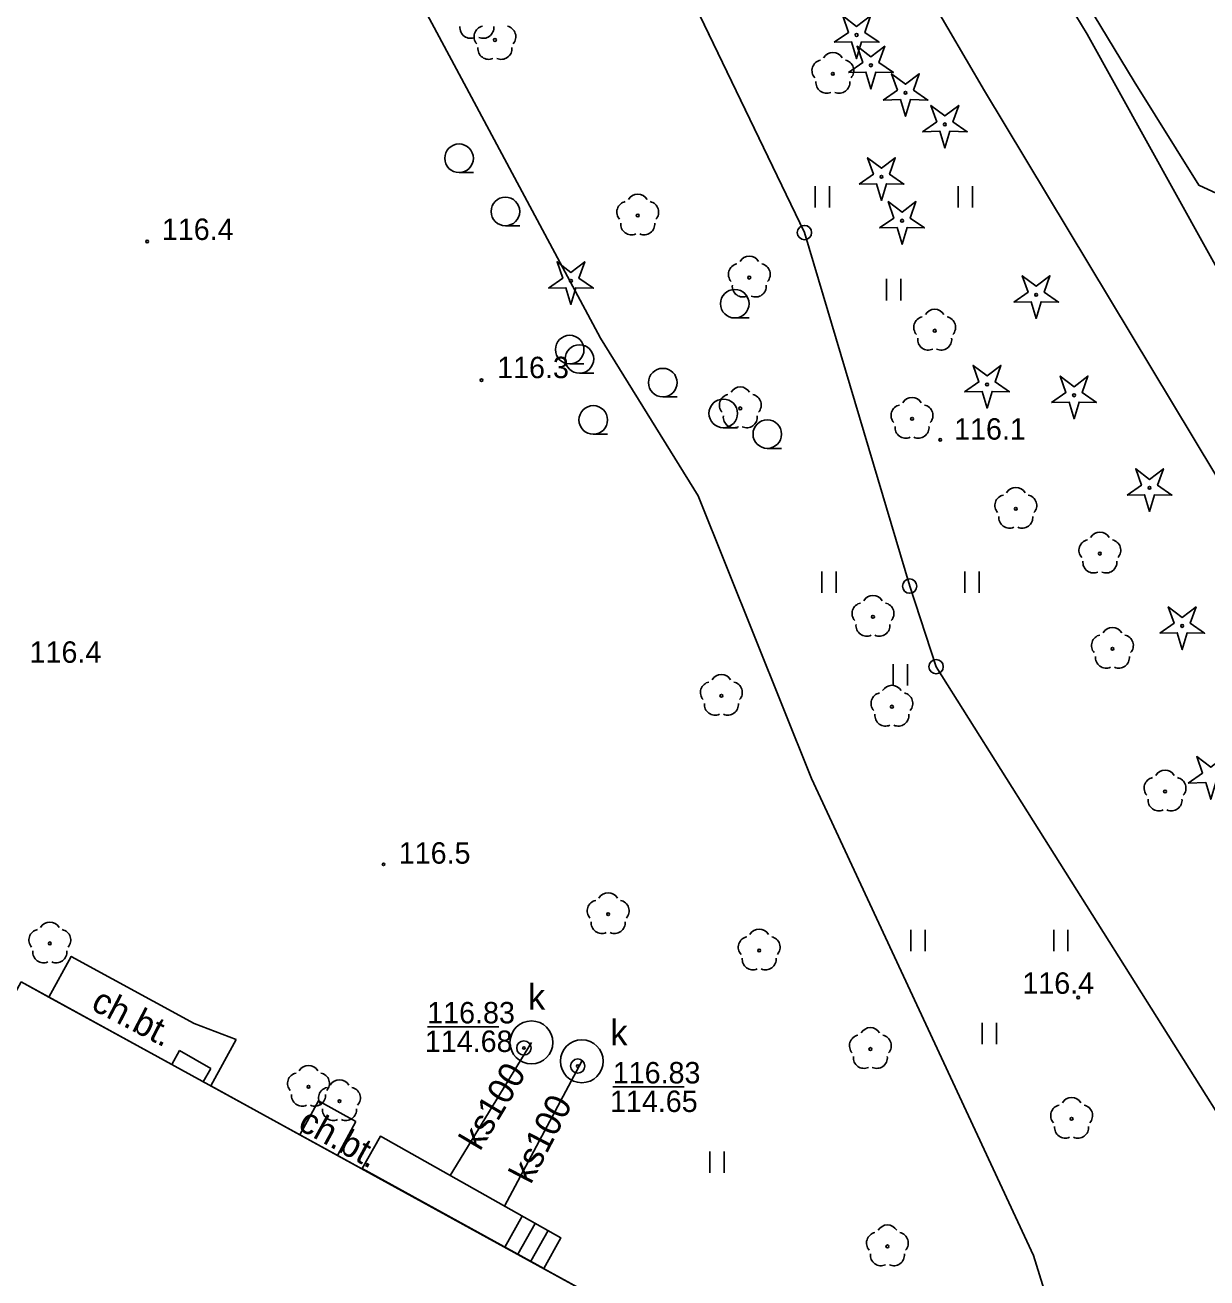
# Model space of a CAD drawing. Extents: x 6434771 to 6436222, y 5663454 to 5664782.
# Drawn here: x 6435610.73 to 6435652.07, y 5664127.94 to 5664171.8 of the extents above; entities that cross this region are included whole.
import ezdxf

# ---------------------------------------------------------------- set-up
doc = ezdxf.new("R2010")
doc.units = 0
for name, color, linetype in [('Warstwa 1', 7, 'Continuous'), ('Warstwa 10', 7, 'Continuous'), ('Warstwa 11', 7, 'Continuous'), ('Warstwa 12', 7, 'Continuous'), ('Warstwa 13', 7, 'Continuous'), ('Warstwa 14', 7, 'Continuous'), ('Warstwa 15', 7, 'Continuous'), ('Warstwa 2', 7, 'Continuous'), ('Warstwa 36', 7, 'Continuous'), ('Warstwa 4', 7, 'Continuous'), ('Warstwa 5', 7, 'Continuous'), ('Warstwa 6', 7, 'Continuous'), ('Warstwa 7', 7, 'Continuous'), ('Warstwa 9', 7, 'Continuous')]:
    doc.layers.add(name, color=color, linetype=linetype)

msp = doc.modelspace()

# ---------------------------------------------------------------- linework, layer by layer
at = {"layer": 'Warstwa 1'}
for p, q in [((6435633.847, 5664173.156), (6435637.993, 5664164.536)), ((6435633.847, 5664173.156), (6435637.993, 5664164.536)), ((6435637.993, 5664164.536), (6435641.674, 5664152.161)), ((6435637.993, 5664164.536), (6435641.674, 5664152.161)), ((6435641.674, 5664152.161), (6435642.6, 5664149.34)), ((6435641.674, 5664152.161), (6435642.6, 5664149.34)), ((6435642.6, 5664149.34), (6435652.786, 5664133.167)), ((6435642.6, 5664149.34), (6435652.786, 5664133.167))]:
    msp.add_line(p, q, dxfattribs=at)
msp.add_lwpolyline([(6435610.591, 5664138.304), (6435633.882, 5664125.525), (6435628.697, 5664116.319), (6435605.542, 5664129.104)], close=True, dxfattribs=at)
at = {"layer": 'Warstwa 10'}
for points in [[(6435639.033, 5664171.197), (6435639.535, 5664171.544), (6435639.333, 5664172.12), (6435639.818, 5664171.75), (6435640.303, 5664172.12), (6435640.101, 5664171.544), (6435640.603, 5664171.197), (6435639.993, 5664171.211), (6435639.818, 5664170.627), (6435639.643, 5664171.211)], [(6435639.533, 5664170.137), (6435640.035, 5664170.484), (6435639.833, 5664171.06), (6435640.318, 5664170.69), (6435640.803, 5664171.06), (6435640.601, 5664170.484), (6435641.103, 5664170.137), (6435640.493, 5664170.151), (6435640.318, 5664169.567), (6435640.143, 5664170.151)], [(6435640.742, 5664169.175), (6435641.244, 5664169.522), (6435641.042, 5664170.098), (6435641.527, 5664169.728), (6435642.012, 5664170.098), (6435641.81, 5664169.522), (6435642.312, 5664169.175), (6435641.702, 5664169.189), (6435641.527, 5664168.605), (6435641.352, 5664169.189)], [(6435642.12, 5664168.067), (6435642.622, 5664168.414), (6435642.42, 5664168.99), (6435642.905, 5664168.62), (6435643.39, 5664168.99), (6435643.188, 5664168.414), (6435643.69, 5664168.067), (6435643.08, 5664168.081), (6435642.905, 5664167.497), (6435642.73, 5664168.081)], [(6435639.902, 5664166.233), (6435640.404, 5664166.58), (6435640.202, 5664167.156), (6435640.687, 5664166.786), (6435641.172, 5664167.156), (6435640.97, 5664166.58), (6435641.472, 5664166.233), (6435640.862, 5664166.247), (6435640.687, 5664165.663), (6435640.512, 5664166.247)], [(6435640.622, 5664164.697), (6435641.124, 5664165.044), (6435640.922, 5664165.62), (6435641.407, 5664165.25), (6435641.892, 5664165.62), (6435641.69, 5664165.044), (6435642.192, 5664164.697), (6435641.582, 5664164.711), (6435641.407, 5664164.127), (6435641.232, 5664164.711)], [(6435629.037, 5664162.59), (6435629.539, 5664162.937), (6435629.337, 5664163.513), (6435629.822, 5664163.143), (6435630.307, 5664163.513), (6435630.105, 5664162.937), (6435630.607, 5664162.59), (6435629.997, 5664162.604), (6435629.822, 5664162.02), (6435629.647, 5664162.604)], [(6435645.313, 5664162.103), (6435645.815, 5664162.45), (6435645.613, 5664163.026), (6435646.098, 5664162.656), (6435646.583, 5664163.026), (6435646.381, 5664162.45), (6435646.883, 5664162.103), (6435646.273, 5664162.117), (6435646.098, 5664161.533), (6435645.923, 5664162.117)], [(6435643.595, 5664158.964), (6435644.097, 5664159.311), (6435643.895, 5664159.887), (6435644.38, 5664159.517), (6435644.865, 5664159.887), (6435644.663, 5664159.311), (6435645.165, 5664158.964), (6435644.555, 5664158.978), (6435644.38, 5664158.394), (6435644.205, 5664158.978)], [(6435646.64, 5664158.587), (6435647.142, 5664158.934), (6435646.94, 5664159.51), (6435647.425, 5664159.14), (6435647.91, 5664159.51), (6435647.708, 5664158.934), (6435648.21, 5664158.587), (6435647.6, 5664158.601), (6435647.425, 5664158.017), (6435647.25, 5664158.601)], [(6435649.281, 5664155.345), (6435649.783, 5664155.692), (6435649.581, 5664156.268), (6435650.066, 5664155.898), (6435650.551, 5664156.268), (6435650.349, 5664155.692), (6435650.851, 5664155.345), (6435650.241, 5664155.359), (6435650.066, 5664154.775), (6435649.891, 5664155.359)], [(6435650.423, 5664150.512), (6435650.925, 5664150.859), (6435650.723, 5664151.435), (6435651.208, 5664151.065), (6435651.693, 5664151.435), (6435651.491, 5664150.859), (6435651.993, 5664150.512), (6435651.383, 5664150.526), (6435651.208, 5664149.942), (6435651.033, 5664150.526)], [(6435651.42, 5664145.269), (6435651.922, 5664145.616), (6435651.72, 5664146.192), (6435652.205, 5664145.822), (6435652.69, 5664146.192), (6435652.488, 5664145.616), (6435652.99, 5664145.269), (6435652.38, 5664145.283), (6435652.205, 5664144.699), (6435652.03, 5664145.283)]]:
    msp.add_lwpolyline(points, close=True, dxfattribs=at)
for centre, radius in [((6435639.818, 5664171.452), 0.05), ((6435640.318, 5664170.392), 0.05), ((6435641.527, 5664169.43), 0.05), ((6435642.905, 5664168.322), 0.05), ((6435640.687, 5664166.488), 0.05), ((6435637.993, 5664164.536), 0.25), ((6435637.993, 5664164.536), 0.25), ((6435641.407, 5664164.952), 0.05), ((6435629.822, 5664162.845), 0.05), ((6435646.098, 5664162.358), 0.05), ((6435644.38, 5664159.219), 0.05), ((6435647.425, 5664158.842), 0.05), ((6435650.066, 5664155.6), 0.05), ((6435641.674, 5664152.161), 0.25), ((6435641.674, 5664152.161), 0.25), ((6435651.208, 5664150.767), 0.05), ((6435642.6, 5664149.34), 0.25), ((6435642.6, 5664149.34), 0.25)]:
    msp.add_circle(centre, radius, dxfattribs=at)
at = {"layer": 'Warstwa 11'}
for centre in [(6435627.164, 5664171.277), (6435638.988, 5664170.091), (6435632.16, 5664165.136), (6435636.064, 5664162.959), (6435642.549, 5664161.101), (6435635.749, 5664158.383), (6435641.756, 5664158.018), (6435645.387, 5664154.867), (6435648.329, 5664153.299), (6435640.391, 5664151.087), (6435648.768, 5664149.966), (6435635.087, 5664148.321), (6435641.053, 5664147.939), (6435650.608, 5664144.974), (6435631.125, 5664140.678), (6435611.591, 5664139.654), (6435636.41, 5664139.405), (6435640.299, 5664135.958), (6435620.641, 5664134.635), (6435621.725, 5664134.132), (6435647.34, 5664133.513), (6435640.895, 5664129.05)]:
    msp.add_circle(centre, 0.05, dxfattribs=at)
for centre, start, end in [((6435626.313, 5664171.711), 174.1471, 293.8529), ((6435626.807, 5664171.393), 102.1471, 221.8529), ((6435626.753, 5664171.711), 246.1471, 5.8529), ((6435627.521, 5664171.393), 318.1471, 77.8529), ((6435626.944, 5664170.974), 174.1471, 293.8529), ((6435627.384, 5664170.974), 246.1471, 5.8529), ((6435638.988, 5664170.466), 30.1471, 149.8529), ((6435638.631, 5664170.207), 102.1471, 221.8529), ((6435639.345, 5664170.207), 318.1471, 77.8529), ((6435638.768, 5664169.788), 174.1471, 293.8529), ((6435639.208, 5664169.788), 246.1471, 5.8529), ((6435631.803, 5664165.252), 102.1471, 221.8529), ((6435632.16, 5664165.511), 30.1471, 149.8529), ((6435632.517, 5664165.252), 318.1471, 77.8529), ((6435631.94, 5664164.833), 174.1471, 293.8529), ((6435632.38, 5664164.833), 246.1471, 5.8529), ((6435635.707, 5664163.075), 102.1471, 221.8529), ((6435636.064, 5664163.334), 30.1471, 149.8529), ((6435636.421, 5664163.075), 318.1471, 77.8529), ((6435635.844, 5664162.656), 174.1471, 293.8529), ((6435636.284, 5664162.656), 246.1471, 5.8529), ((6435642.549, 5664161.476), 30.1471, 149.8529), ((6435642.192, 5664161.217), 102.1471, 221.8529), ((6435642.906, 5664161.217), 318.1471, 77.8529), ((6435642.329, 5664160.798), 174.1471, 293.8529), ((6435642.769, 5664160.798), 246.1471, 5.8529), ((6435635.749, 5664158.758), 30.1471, 149.8529), ((6435635.392, 5664158.499), 102.1471, 221.8529), ((6435636.106, 5664158.499), 318.1471, 77.8529), ((6435641.756, 5664158.393), 30.1471, 149.8529), ((6435635.529, 5664158.08), 174.1471, 293.8529), ((6435635.969, 5664158.08), 246.1471, 5.8529), ((6435641.399, 5664158.134), 102.1471, 221.8529), ((6435642.113, 5664158.134), 318.1471, 77.8529), ((6435641.536, 5664157.715), 174.1471, 293.8529), ((6435641.976, 5664157.715), 246.1471, 5.8529), ((6435645.387, 5664155.242), 30.1471, 149.8529), ((6435645.03, 5664154.983), 102.1471, 221.8529), ((6435645.744, 5664154.983), 318.1471, 77.8529), ((6435645.167, 5664154.564), 174.1471, 293.8529), ((6435645.607, 5664154.564), 246.1471, 5.8529), ((6435647.972, 5664153.415), 102.1471, 221.8529), ((6435648.329, 5664153.674), 30.1471, 149.8529), ((6435648.686, 5664153.415), 318.1471, 77.8529), ((6435648.109, 5664152.996), 174.1471, 293.8529), ((6435648.549, 5664152.996), 246.1471, 5.8529), ((6435640.034, 5664151.203), 102.1471, 221.8529), ((6435640.391, 5664151.462), 30.1471, 149.8529), ((6435640.748, 5664151.203), 318.1471, 77.8529), ((6435640.171, 5664150.784), 174.1471, 293.8529), ((6435640.611, 5664150.784), 246.1471, 5.8529), ((6435648.768, 5664150.341), 30.1471, 149.8529), ((6435648.411, 5664150.082), 102.1471, 221.8529), ((6435649.125, 5664150.082), 318.1471, 77.8529), ((6435648.548, 5664149.663), 174.1471, 293.8529), ((6435648.988, 5664149.663), 246.1471, 5.8529), ((6435635.087, 5664148.696), 30.1471, 149.8529), ((6435634.73, 5664148.437), 102.1471, 221.8529), ((6435635.444, 5664148.437), 318.1471, 77.8529), ((6435641.053, 5664148.314), 30.1471, 149.8529), ((6435634.867, 5664148.018), 174.1471, 293.8529), ((6435635.307, 5664148.018), 246.1471, 5.8529), ((6435640.696, 5664148.055), 102.1471, 221.8529), ((6435641.41, 5664148.055), 318.1471, 77.8529), ((6435640.833, 5664147.636), 174.1471, 293.8529), ((6435641.273, 5664147.636), 246.1471, 5.8529), ((6435650.251, 5664145.09), 102.1471, 221.8529), ((6435650.608, 5664145.349), 30.1471, 149.8529), ((6435650.965, 5664145.09), 318.1471, 77.8529), ((6435650.388, 5664144.671), 174.1471, 293.8529), ((6435650.828, 5664144.671), 246.1471, 5.8529), ((6435631.125, 5664141.053), 30.1471, 149.8529), ((6435630.768, 5664140.794), 102.1471, 221.8529), ((6435631.482, 5664140.794), 318.1471, 77.8529), ((6435611.234, 5664139.77), 102.1471, 221.8529), ((6435611.591, 5664140.029), 30.1471, 149.8529), ((6435611.948, 5664139.77), 318.1471, 77.8529), ((6435630.905, 5664140.375), 174.1471, 293.8529), ((6435631.345, 5664140.375), 246.1471, 5.8529), ((6435636.41, 5664139.78), 30.1471, 149.8529), ((6435636.053, 5664139.521), 102.1471, 221.8529), ((6435636.767, 5664139.521), 318.1471, 77.8529), ((6435611.371, 5664139.351), 174.1471, 293.8529), ((6435611.811, 5664139.351), 246.1471, 5.8529), ((6435636.19, 5664139.102), 174.1471, 293.8529), ((6435636.63, 5664139.102), 246.1471, 5.8529), ((6435640.299, 5664136.333), 30.1471, 149.8529), ((6435639.942, 5664136.074), 102.1471, 221.8529), ((6435640.656, 5664136.074), 318.1471, 77.8529), ((6435620.641, 5664135.01), 30.1471, 149.8529), ((6435640.079, 5664135.655), 174.1471, 293.8529), ((6435640.519, 5664135.655), 246.1471, 5.8529), ((6435620.284, 5664134.751), 102.1471, 221.8529), ((6435620.998, 5664134.751), 318.1471, 77.8529), ((6435621.725, 5664134.507), 30.1471, 149.8529), ((6435621.368, 5664134.248), 102.1471, 221.8529), ((6435622.082, 5664134.248), 318.1471, 77.8529), ((6435620.421, 5664134.332), 174.1471, 293.8529), ((6435620.861, 5664134.332), 246.1471, 5.8529), ((6435646.983, 5664133.629), 102.1471, 221.8529), ((6435647.34, 5664133.888), 30.1471, 149.8529), ((6435647.697, 5664133.629), 318.1471, 77.8529), ((6435621.505, 5664133.829), 174.1471, 293.8529), ((6435621.945, 5664133.829), 246.1471, 5.8529), ((6435647.12, 5664133.21), 174.1471, 293.8529), ((6435647.56, 5664133.21), 246.1471, 5.8529), ((6435640.895, 5664129.425), 30.1471, 149.8529), ((6435640.538, 5664129.166), 102.1471, 221.8529), ((6435641.252, 5664129.166), 318.1471, 77.8529), ((6435640.675, 5664128.747), 174.1471, 293.8529), ((6435641.115, 5664128.747), 246.1471, 5.8529)]:
    msp.add_arc(centre, 0.375, start, end, dxfattribs=at)
at = {"layer": 'Warstwa 12'}
for points in [[(6435654.162, 5664101.99), (6435650.347, 5664114.758), (6435646.007, 5664128.728), (6435638.238, 5664145.424), (6435634.269, 5664155.317), (6435630.862, 5664160.842), (6435626.174, 5664169.604), (6435620.708, 5664179.801), (6435614.697, 5664190.007)], [(6435653.049, 5664165.613), (6435651.792, 5664166.195), (6435650.996, 5664167.468), (6435649.533, 5664169.826), (6435648.134, 5664172.133), (6435647.008, 5664174.03), (6435645.758, 5664175.924), (6435644.515, 5664177.564), (6435643.541, 5664178.883), (6435641.498, 5664177.779), (6435639.63, 5664176.731), (6435638.982, 5664177.577), (6435636.87, 5664180.652), (6435634.377, 5664184.275), (6435631.911, 5664187.808), (6435630.475, 5664189.817)]]:
    msp.add_lwpolyline(points, dxfattribs=at)
at = {"layer": 'Warstwa 13'}
for centre in [(6435614.996, 5664164.224), (6435626.693, 5664159.372), (6435642.744, 5664157.281), (6435623.268, 5664142.424), (6435647.568, 5664137.762)]:
    msp.add_circle(centre, 0.045, dxfattribs=at)
at = {"layer": 'Warstwa 14'}
for p, q in [((6435624.801, 5664136.73), (6435627.297, 5664136.73)), ((6435631.292, 5664134.629), (6435633.788, 5664134.629))]:
    msp.add_line(p, q, dxfattribs=at)
for centre in [(6435628.178, 5664135.994), (6435630.061, 5664135.361)]:
    msp.add_circle(centre, 0.045, dxfattribs=at)
at = {"layer": 'Warstwa 15'}
for centre in [(6435628.441, 5664136.191), (6435630.203, 5664135.529)]:
    msp.add_circle(centre, 0.75, dxfattribs=at)
at = {"layer": 'Warstwa 2'}
msp.add_lwpolyline([(6435611.561, 5664137.772), (6435612.34, 5664139.2), (6435616.64, 5664136.85)], dxfattribs=at)
at = {"layer": 'Warstwa 36'}
for p, q in [((6435628.122, 5664130.108), (6435627.513, 5664129.027)), ((6435628.573, 5664129.854), (6435627.967, 5664128.777)), ((6435629.024, 5664129.6), (6435628.42, 5664128.528))]:
    msp.add_line(p, q, dxfattribs=at)
msp.add_lwpolyline([(6435628.874, 5664128.278), (6435629.475, 5664129.346), (6435623.16, 5664132.904), (6435622.522, 5664131.77)], close=True, dxfattribs=at)
at = {"layer": 'Warstwa 4'}
for centre in [(6435628.178, 5664135.994), (6435630.061, 5664135.361)]:
    msp.add_circle(centre, 0.25, dxfattribs=at)
at = {"layer": 'Warstwa 5'}
for p, q in [((6435636.779, 5664182.371), (6435644.294, 5664169.5)), ((6435644.294, 5664169.5), (6435653.156, 5664154.753)), ((6435638.367, 5664165.412), (6435638.367, 5664166.162)), ((6435638.867, 5664165.412), (6435638.867, 5664166.162)), ((6435643.367, 5664165.412), (6435643.367, 5664166.162)), ((6435643.867, 5664165.412), (6435643.867, 5664166.162)), ((6435640.867, 5664162.162), (6435640.867, 5664162.912)), ((6435641.367, 5664162.162), (6435641.367, 5664162.912)), ((6435638.602, 5664151.928), (6435638.602, 5664152.678)), ((6435639.102, 5664151.928), (6435639.102, 5664152.678)), ((6435643.602, 5664151.928), (6435643.602, 5664152.678)), ((6435644.102, 5664151.928), (6435644.102, 5664152.678)), ((6435641.102, 5664148.678), (6435641.102, 5664149.428)), ((6435641.602, 5664148.678), (6435641.602, 5664149.428)), ((6435641.713, 5664139.38), (6435641.713, 5664140.13)), ((6435642.213, 5664139.38), (6435642.213, 5664140.13)), ((6435646.713, 5664139.38), (6435646.713, 5664140.13)), ((6435647.213, 5664139.38), (6435647.213, 5664140.13)), ((6435611.561, 5664137.772), (6435612.34, 5664139.2)), ((6435612.34, 5664139.2), (6435616.64, 5664136.85)), ((6435610.591, 5664138.304), (6435611.561, 5664137.772)), ((6435616.64, 5664136.85), (6435618.11, 5664136.29)), ((6435644.213, 5664136.13), (6435644.213, 5664136.88)), ((6435644.713, 5664136.13), (6435644.713, 5664136.88)), ((6435617.219, 5664134.668), (6435618.11, 5664136.29)), ((6435617.219, 5664134.668), (6435620.338, 5664132.956)), ((6435620.338, 5664132.956), (6435620.99, 5664134.14)), ((6435620.99, 5664134.14), (6435622.3, 5664133.42)), ((6435621.656, 5664132.233), (6435622.3, 5664133.42)), ((6435621.656, 5664132.233), (6435633.882, 5664125.525)), ((6435634.686, 5664131.623), (6435634.686, 5664132.373)), ((6435635.186, 5664131.623), (6435635.186, 5664132.373))]:
    msp.add_line(p, q, dxfattribs=at)
at = {"layer": 'Warstwa 6'}
for p, q in [((6435626.409, 5664166.637), (6435625.909, 5664166.637)), ((6435628.03, 5664164.774), (6435627.53, 5664164.774)), ((6435636.056, 5664161.546), (6435635.556, 5664161.546)), ((6435630.279, 5664159.94), (6435629.779, 5664159.94)), ((6435630.622, 5664159.611), (6435630.122, 5664159.611)), ((6435633.538, 5664158.783), (6435633.038, 5664158.783)), ((6435635.653, 5664157.707), (6435635.153, 5664157.707)), ((6435631.104, 5664157.478), (6435630.604, 5664157.478)), ((6435637.194, 5664156.981), (6435636.694, 5664156.981))]:
    msp.add_line(p, q, dxfattribs=at)
for points in [[(6435669.714, 5664398.133), (6435626.601, 5664379.073), (6435585.238, 5664360.761), (6435534.934, 5664338.266), (6435489.214, 5664318.618), (6435505.839, 5664297.445), (6435516.772, 5664263.761), (6435518.433, 5664262.101), (6435554.013, 5664249.551), (6435561.953, 5664245.295), (6435574.313, 5664237.016), (6435581.318, 5664231.541), (6435588.053, 5664225.31), (6435594.018, 5664218.257), (6435602.285, 5664199.677), (6435608.056, 5664201.368), (6435612.187, 5664201.418), (6435615.525, 5664200.428), (6435624.054, 5664187.035), (6435633.847, 5664173.156), (6435637.993, 5664164.536), (6435641.674, 5664152.161), (6435642.6, 5664149.34), (6435652.786, 5664133.167)], [(6435652.786, 5664133.167), (6435642.6, 5664149.34), (6435641.674, 5664152.161), (6435637.993, 5664164.536), (6435633.847, 5664173.156), (6435624.054, 5664187.035), (6435615.525, 5664200.428), (6435612.187, 5664201.418), (6435608.056, 5664201.368), (6435602.285, 5664199.677), (6435594.018, 5664218.257), (6435588.053, 5664225.31), (6435581.318, 5664231.541), (6435574.313, 5664237.016), (6435561.953, 5664245.295), (6435554.013, 5664249.551), (6435518.433, 5664262.101), (6435516.772, 5664263.761), (6435505.839, 5664297.445), (6435453.652, 5664270.705)]]:
    msp.add_lwpolyline(points, dxfattribs=at)
for centre, radius in [((6435625.909, 5664167.137), 0.5), ((6435627.53, 5664165.274), 0.5), ((6435635.556, 5664162.046), 0.5), ((6435629.779, 5664160.44), 0.5), ((6435630.122, 5664160.111), 0.5), ((6435633.038, 5664159.283), 0.5), ((6435635.153, 5664158.207), 0.5), ((6435630.604, 5664157.978), 0.5), ((6435636.694, 5664157.481), 0.5), ((6435628.178, 5664135.994), 0.045), ((6435630.061, 5664135.361), 0.045)]:
    msp.add_circle(centre, radius, dxfattribs=at)
at = {"layer": 'Warstwa 7'}
for points in [[(6435628.441, 5664136.191), (6435625.592, 5664131.534)], [(6435630.203, 5664135.529), (6435627.5, 5664130.459)]]:
    msp.add_lwpolyline(points, dxfattribs=at)
at = {"layer": 'Warstwa 9'}
for p, q in [((6435639.965, 5664184.573), (6435647.888, 5664171.477)), ((6435636.779, 5664182.371), (6435644.294, 5664169.5)), ((6435647.888, 5664171.477), (6435656.198, 5664156.477)), ((6435644.294, 5664169.5), (6435653.156, 5664154.753)), ((6435611.561, 5664137.772), (6435612.34, 5664139.2)), ((6435612.34, 5664139.2), (6435616.64, 5664136.85)), ((6435611.561, 5664137.772), (6435615.861, 5664135.412)), ((6435616.64, 5664136.85), (6435618.11, 5664136.29)), ((6435617.219, 5664134.668), (6435618.11, 5664136.29)), ((6435615.861, 5664135.412), (6435616.13, 5664135.91)), ((6435616.13, 5664135.91), (6435617.22, 5664135.28)), ((6435616.96, 5664134.81), (6435617.22, 5664135.28)), ((6435616.96, 5664134.81), (6435617.219, 5664134.668)), ((6435620.338, 5664132.956), (6435620.99, 5664134.14)), ((6435620.99, 5664134.14), (6435622.3, 5664133.42)), ((6435621.656, 5664132.233), (6435622.3, 5664133.42)), ((6435620.338, 5664132.956), (6435621.656, 5664132.233))]:
    msp.add_line(p, q, dxfattribs=at)

# ---------------------------------------------------------------- texts
at = {"layer": 'Warstwa 13'}
for s, p in [('116.4', (6435615.512, 5664164.277)), ('116.3', (6435627.241, 5664159.44)), ('116.1', (6435643.228, 5664157.288)), ('116.4', (6435610.884, 5664149.478)), ('116.5', (6435623.799, 5664142.446)), ('116.4', (6435645.617, 5664137.891))]:
    msp.add_text(s, height=0.75, dxfattribs=at).set_placement(p)
at = {"layer": 'Warstwa 14'}
for s, p in [('114.68', (6435624.712, 5664135.855)), ('114.65', (6435631.19, 5664133.754))]:
    msp.add_text(s, height=0.75, dxfattribs=at).set_placement(p)
at = {"layer": 'Warstwa 5'}
for p in [(6435628.321, 5664137.337), (6435631.203, 5664136.084)]:
    msp.add_text('k', height=0.9, dxfattribs=at).set_placement(p)
at = {"layer": 'Warstwa 6'}
for p in [(6435624.795, 5664136.855), (6435631.286, 5664134.754)]:
    msp.add_text('116.83', height=0.75, dxfattribs=at).set_placement(p)
at = {"layer": 'Warstwa 7'}
for rotation, p in [(59.2381, (6435626.641, 5664132.356)), (62.6357, (6435628.417, 5664131.191))]:
    msp.add_text('ks100', height=0.9, rotation=rotation, dxfattribs=at).set_placement(p)
at = {"layer": 'Warstwa 9'}
for height, rotation, p in [(0.9, 332.6077, (6435612.988, 5664137.361)), (0.902, 331.2498, (6435620.225, 5664133.172))]:
    msp.add_text('ch.bt.', height=height, rotation=rotation, dxfattribs=at).set_placement(p)

doc.saveas('drawing.dxf')
